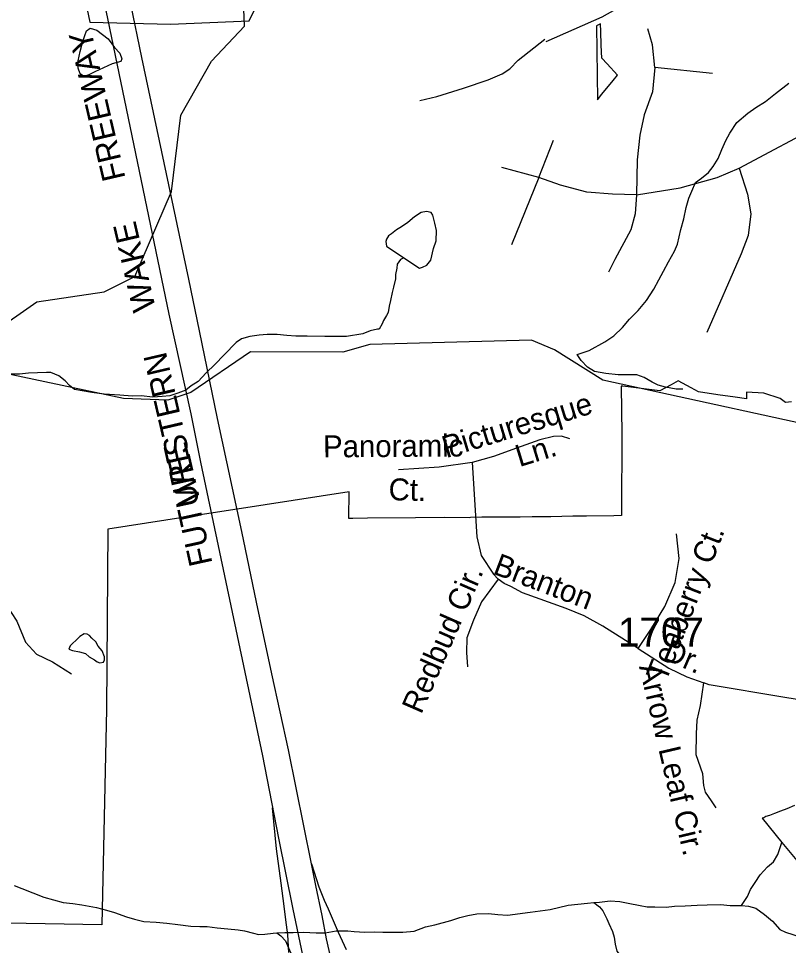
# Model space of a CAD drawing. Extents: x 2001466 to 2224147, y 644118 to 847247.
# Drawn here: x 2032176 to 2035507, y 741256 to 745264 of the extents above; entities that cross this region are included whole.
import ezdxf

# ---------------------------------------------------------------- set-up
doc = ezdxf.new("R2010")
doc.units = 0
for name, color, linetype in [('Exist Boundary Political City Limit New', 7, 'Continuous'), ('Exist Boundary Political City Limit New Hole', 7, 'Continuous'), ('Exist Hydrographic Creek Single Shore', 7, 'Continuous'), ('Exist Hydrographic Misc Water Feature', 7, 'Continuous'), ('Exist Road Non-System Type 51', 7, 'Continuous'), ('Exist Road Non-System Type 51 Label', 7, 'Continuous'), ('Exist Road Secondary Type 51 Attributed', 7, 'Continuous'), ('Exist Road Secondary Type 51 Number Label', 7, 'Continuous'), ('Map Preparation Boundary City Limit Buffer Line', 7, 'Continuous'), ('Prop Road Primary Interstate Projected', 7, 'Continuous'), ('Prop Road Primary Interstate Projected Label', 7, 'Continuous')]:
    doc.layers.add(name, color=color, linetype=linetype)

msp = doc.modelspace()

# ---------------------------------------------------------------- linework, layer by layer
at = {"layer": 'Exist Boundary Political City Limit New'}
for points in [[(2035520.9, 743606.9), (2035494.4, 743603.4), (2035471.4, 743621.1), (2035400.5, 743644.1), (2035326.4, 743648.7), (2035326.2, 743633.6), (2035326.1, 743619.2), (2035276, 743626.4), (2035201.6, 743637.1), (2035117.8, 743649.2), (2035086.5, 743666.5), (2035030.4, 743697.6), (2034999.4, 743680.3), (2034951.2, 743653.5), (2034789.9, 743673.6), (2034782.9, 743674.4), (2034782.9, 743673.3), (2034786.1, 743467.9), (2034784.6, 743127.4), (2034784.6, 743114.4), (2034751.4, 743114.1), (2034633.9, 743112.6)], [(2034633.9, 743112.6), (2034573.6, 743111.6), (2034479, 743109.9), (2034398.9, 743108.9), (2034346, 743108.3), (2034185.6, 743107.4), (2034180.6, 743107.2), (2034130.9, 743105.8), (2034125.9, 743105.6), (2034016.9, 743106.9), (2033893.2, 743104.9), (2033685.9, 743102.9), (2033621.6, 743101.9), (2033604.6, 743101.8), (2033605.9, 743218), (2033242.5, 743161.6), (2032896.1, 743108.1), (2032561.6, 743055.9), (2032555.9, 742277.2), (2032536, 741345.2), (2031717.4, 741360.2)]]:
    msp.add_lwpolyline(points, dxfattribs=at)
at = {"layer": 'Exist Boundary Political City Limit New Hole'}
for points in [[(2032310.6, 746074.2), (2032484.6, 745248.6), (2032832.6, 745238.9), (2033173.1, 745253.1), (2033267.1, 745444.8)], [(2034697.5, 745148.1), (2034695.1, 745208.2), (2034694, 745240.2), (2034677.1, 745231.9), (2034680.4, 744912.6), (2034700.1, 744936.6), (2034749, 744996.2), (2034767.9, 745019.1), (2034723, 745067.2), (2034699.6, 745092.3), (2034697.5, 745148.1)], [(2034697.5, 745148.1), (2034695.1, 745208.2), (2034694, 745240.2), (2034677.1, 745231.9), (2034680.4, 744912.6), (2034700.1, 744936.6), (2034749, 744996.2), (2034767.9, 745019.1), (2034723, 745067.2), (2034699.6, 745092.3), (2034697.5, 745148.1)]]:
    msp.add_lwpolyline(points, dxfattribs=at)
at = {"layer": 'Exist Hydrographic Creek Single Shore'}
msp.add_lwpolyline([(2031804.3, 743795), (2031862.3, 743839.6), (2032062.2, 743904.5), (2032254.2, 744038.4), (2032546.2, 744081.6), (2032679.3, 744147.9), (2032837.3, 744515.4), (2032878.2, 744845.9), (2033011.2, 745079.4), (2033153.3, 745230.7), (2033144.3, 745454), (2033228.2, 745504.8), (2033524, 745607.9)], dxfattribs=at)
at = {"layer": 'Exist Hydrographic Misc Water Feature'}
for points in [[(2032452.9, 745017), (2032442.2, 745024.6), (2032434.2, 745048.5), (2032433.8, 745080.5), (2032441.8, 745120.6), (2032451.4, 745154.8), (2032462.9, 745190.7), (2032469.1, 745211.1), (2032485.1, 745221.4), (2032515, 745213.4), (2032563.2, 745175.5), (2032591.5, 745138), (2032613.8, 745113.7), (2032622, 745089.8), (2032617.9, 745077.6), (2032580.2, 745067.7), (2032506.2, 745033.1), (2032480.1, 745020.5), (2032466.4, 745016.7), (2032452.9, 745017)], [(2034592.8, 743811.8), (2034644.7, 743827.9), (2034712.3, 743865.9), (2034752.1, 743892.2), (2034789.6, 743928.3), (2034819.6, 743964.6), (2034857.3, 744000.8), (2034893, 744045.2), (2034924.8, 744093.7), (2034946.5, 744133.5), (2034966.2, 744171.6), (2034987.9, 744212.2), (2035013.6, 744258.4), (2035027.3, 744288.5), (2035041, 744352.2), (2035054.6, 744397), (2035064.2, 744446.9), (2035076.1, 744486.8), (2035089.8, 744516.9), (2035105.6, 744555.1), (2035131.7, 744573.5), (2035161.2, 744597.5), (2035181.3, 744623.3), (2035203, 744658.1), (2035218.8, 744698), (2035236.5, 744736.2), (2035254.1, 744767.8), (2035284, 744814), (2035331.6, 744854.8), (2035365.6, 744878.8), (2035407.3, 744905), (2035450.9, 744939.3), (2035508.8, 744984.1)], [(2033843.3, 744229.1), (2033910.2, 744185), (2033924.3, 744188.8), (2033942, 744196.7), (2033959.8, 744219.2), (2033971.5, 744269), (2033983.4, 744303.3), (2033985, 744347.5), (2033976.6, 744378.8), (2033968.4, 744413.5), (2033960.6, 744425.1), (2033940.5, 744428.8), (2033918.6, 744424.4), (2033888.6, 744406.9), (2033860.6, 744382), (2033832.7, 744363.8), (2033810.9, 744350.3), (2033789.2, 744333.5), (2033776.9, 744323.9), (2033767.3, 744309.3), (2033765.4, 744299.5), (2033767.5, 744279.8), (2033843.3, 744229.1)], [(2033843.3, 744229.1), (2033828, 744222), (2033813.8, 744201.7), (2033812.2, 744183.7), (2033806.2, 744157.6), (2033806.4, 744137.9), (2033798.4, 744102), (2033792.7, 744079.9), (2033785.1, 744044), (2033779.2, 744019.5), (2033775.5, 743993.3), (2033767.5, 743979.6), (2033755.6, 743957.7), (2033749.8, 743943.1), (2033735.7, 743921.2)], [(2033735.7, 743921.2), (2033728.9, 743920.4), (2033697.1, 743912.9), (2033665.1, 743900.5), (2033595.2, 743889.6), (2033501.1, 743889), (2033425, 743890.6), (2033375, 743889.9), (2033337.1, 743894), (2033295, 743898.1), (2033250.9, 743897.4), (2033216.9, 743894.8), (2033177.1, 743889.1), (2033141, 743878.4), (2033117.4, 743862.4), (2033065.6, 743810.1), (2033025.8, 743767.5), (2032988.1, 743731.3), (2032952.6, 743695.1), (2032922.6, 743675.3), (2032898.9, 743656.9), (2032864.8, 743644.4), (2032830.8, 743632.8), (2032796.7, 743630.2), (2032757, 743626.1), (2032706.7, 743632.1), (2032666.7, 743631.3), (2032614.7, 743634.8), (2032546.8, 743640.2), (2032492.7, 743646.3), (2032450.6, 743653.8), (2032418.4, 743659.3), (2032396.5, 743677.8), (2032378, 743697.1), (2032350.1, 743718.9), (2032315.9, 743732.8), (2032296, 743733.2), (2032257.9, 743732.3), (2032218.1, 743730.7), (2032179.9, 743725.7), (2032144.1, 743725.6)], [(2036322.6, 743515.9), (2036270.1, 743490.5), (2036070.2, 743448.6), (2035854.3, 743449.7), (2034704.1, 743699.6), (2034495.2, 743831.8), (2034395.3, 743873.2), (2033695.3, 743854.7), (2033579.2, 743821.1), (2033179.2, 743822.6), (2032921.2, 743647.5), (2032821.1, 743613.4), (2032629.2, 743620.6), (2031804.3, 743795)], [(2035050.3, 743660.9), (2035021.2, 743661.9), (2034975.2, 743669.4), (2034943, 743679.1), (2034917, 743691.1), (2034882.9, 743712.4), (2034850.8, 743722.9), (2034770.8, 743723.7), (2034716.6, 743729.7), (2034668.5, 743737.2), (2034638.3, 743756.7), (2034610.2, 743785.2), (2034592.8, 743811.8)], [(2032393.6, 742537.7), (2032409.8, 742531.6), (2032439.5, 742526.1), (2032465.8, 742518.2), (2032481.8, 742503.9), (2032503.7, 742490.3), (2032516, 742481.9), (2032527.9, 742478.3), (2032543.7, 742480.5), (2032547.8, 742490.3), (2032547.8, 742504.2), (2032537.6, 742529.8), (2032519.7, 742549.9), (2032509.5, 742568.1), (2032493.5, 742584.1), (2032483.4, 742595.8), (2032473.2, 742601.7), (2032459.4, 742603.7), (2032441.2, 742591.7), (2032425.6, 742575.6), (2032409.4, 742562), (2032399.6, 742551.5), (2032393.6, 742537.7)], [(2035532.8, 741860.8), (2035500.8, 741846.8), (2035472.9, 741836.6), (2035446.8, 741826.5), (2035424.9, 741817.9), (2035408.9, 741814.2), (2035401.3, 741807.7), (2035393.1, 741806.3), (2035479.2, 741701.2)], [(2035303.9, 741429.1), (2035329.5, 741468), (2035343.1, 741498.1), (2035362.8, 741528), (2035384.7, 741562), (2035416.7, 741596.6), (2035442.3, 741618.3), (2035462, 741649), (2035479.2, 741701.2)], [(2035479.2, 741701.2), (2035571.9, 741588.6)], [(2032156.2, 741515.6), (2032190.2, 741501.8), (2032284.5, 741464.6), (2032368.8, 741441.5), (2032410.8, 741437.4), (2032449, 741431.6), (2032513, 741420.5), (2032557, 741409), (2032591.3, 741399.2), (2032643.4, 741379.3), (2032677.4, 741369.6), (2032717.6, 741359.7), (2032771.3, 741356.2), (2032817.5, 741352.8), (2032865.6, 741346.9), (2032921.6, 741339.2), (2032959.8, 741337.6), (2032991.8, 741337.7), (2033035.6, 741331.9), (2033081.8, 741328.5), (2033126.1, 741324.3), (2033153.9, 741318.9), (2033192.1, 741309.1), (2033213.8, 741302.9), (2033241.9, 741305.5), (2033278, 741309.7), (2033293.8, 741310.2)], [(2033293.8, 741310.2), (2033328, 741312), (2033363.9, 741312.1), (2033408.2, 741312.9), (2033464, 741310.9), (2033501.9, 741310.9), (2033549.9, 741319.8), (2033599.9, 741319.6), (2033628, 741315.7), (2033674.2, 741314), (2033714.1, 741314.8), (2033752.3, 741313.2), (2033798.2, 741313.1), (2033838.2, 741313.9), (2033888, 741317.8), (2033936, 741336.5), (2033977.8, 741344.7), (2034045.7, 741364.6), (2034085.7, 741376.9), (2034119.7, 741385.2), (2034159.5, 741393.4), (2034209.8, 741394.1), (2034249.5, 741390), (2034291.6, 741386.7), (2034389.6, 741399.4), (2034475.5, 741411.6), (2034553.4, 741430.6), (2034595.5, 741434.6), (2034637.3, 741438.7), (2034665.8, 741441.4)], [(2034665.8, 741441.4), (2034689.4, 741443.3), (2034735.3, 741449.7), (2034777.3, 741445.6), (2034813.4, 741438.3), (2034865.3, 741428.2), (2034895.7, 741422.7), (2034929.7, 741422.8), (2034977.7, 741421.1), (2035013.6, 741425.3), (2035059.7, 741427.6), (2035111.6, 741430.6), (2035155.7, 741432.2), (2035213.7, 741432.6), (2035255.5, 741429.3), (2035297.8, 741429.3), (2035303.9, 741429.1)], [(2034665.8, 741441.4), (2034689.6, 741423.6), (2034703.5, 741405.3), (2034721.8, 741371.3), (2034729.8, 741351.5), (2034746.6, 741315.9), (2034752.5, 741291.9), (2034756.8, 741261.5), (2034765, 741231.8), (2034787.2, 741201.8), (2034811.2, 741168.5), (2034835.8, 741124.6), (2034856.1, 741092.1), (2034880.3, 741054.7), (2034894.4, 741029), (2034902.6, 741002.6), (2034911, 740967.1), (2034915.1, 740940.8), (2034917.4, 740908.8), (2034915.3, 740882.6)], [(2035303.9, 741429.1), (2035333.7, 741426.1), (2035365.6, 741418), (2035404, 741390.2), (2035438.2, 741360.7), (2035470.4, 741324.8), (2035494.4, 741312.9), (2035526.6, 741303.2), (2035568.8, 741289.2), (2035604.7, 741273.7), (2035627.3, 741266.7)], [(2033293.8, 741310.2), (2033310, 741297.6), (2033330.3, 741275.8), (2033348.5, 741236.1), (2033362.9, 741203.9), (2033383, 741166.5), (2033393, 741144.1), (2033435.9, 741049), (2033446.1, 741016.7), (2033452.3, 740991.2), (2033458.7, 740973), (2033467.1, 740954.8)]]:
    msp.add_lwpolyline(points, dxfattribs=at)
at = {"layer": 'Exist Road Non-System Type 51'}
for points in [[(2035250.7, 747245.5), (2035233.7, 747192.8), (2035235.3, 747162.2), (2035254.6, 747065.6), (2035302.9, 746767.7), (2035336.3, 746580.9), (2035396.6, 746408.6), (2035443.3, 746225), (2035481.5, 746037.4), (2035489.6, 745910.2), (2035477.5, 745856.3), (2035443.7, 745804.8), (2035379.3, 745738.7), (2035109, 745532.6), (2034795.6, 745323.3), (2034699.9, 745269.4), (2034456.9, 745163.1)], [(2034929.4, 745051.4), (2034918.4, 745150.3), (2034899.2, 745219)], [(2033911.6, 744909), (2033985.8, 744926.9), (2034101.7, 744962.5), (2034207.8, 744998.1), (2034268, 745024.1), (2034302, 745045.8), (2034338.2, 745083.9), (2034452.6, 745175.2)], [(2034929.4, 745051.4), (2034918.4, 744946.9), (2034882.7, 744848), (2034863.5, 744760.1), (2034852.5, 744652.9), (2034849.7, 744501.8)], [(2035179.3, 745026.6), (2034929.4, 745051.4)], [(2035294.6, 744617.2), (2035668.1, 744815.6), (2035835.6, 744892.5), (2035959.1, 744942)], [(2034426.8, 744576), (2034490, 744738.1)], [(2034426.8, 744576), (2034267.6, 744619.9)], [(2034849.7, 744501.8), (2035039.2, 744532), (2035198.5, 744576), (2035294.6, 744617.2)], [(2035294.6, 744617.2), (2035330.3, 744504.5), (2035344, 744419.3), (2035333, 744325.9), (2035302.8, 744246.8), (2035154.5, 743906)], [(2034426.8, 744576), (2034308.8, 744284.7)], [(2034849.7, 744501.8), (2034745.4, 744504.5), (2034635.5, 744512.8), (2034520.2, 744543), (2034426.8, 744576)], [(2034849.7, 744501.8), (2034844.2, 744419.3), (2034825, 744350.6), (2034756.4, 744221.5), (2034728.9, 744166.5)], [(2031642.1, 743877.2), (2031713.5, 743752.2), (2031758.1, 743700.9), (2031829.5, 743636.1), (2031887.5, 743582.6), (2031923.1, 743517.9), (2031896.4, 743437.5), (2031840.6, 743314.8), (2031825, 743245.6), (2031811.6, 743135.8), (2031798.3, 743042.1), (2031831.7, 742955.5), (2031885.2, 742901.9), (2031961.1, 742830.5), (2032028, 742803.7), (2032092.6, 742770.2), (2032168.5, 742658.7), (2032206.4, 742567.2), (2032253.2, 742515.8), (2032322.3, 742482.4), (2032404.9, 742431)], [(2034561.3, 743446.9), (2034525.3, 743457.8), (2034490.9, 743456.3), (2034431.5, 743442.2), (2034329.8, 743406.2), (2034231.3, 743370.2), (2034139, 743343.6)], [(2034139, 743343.6), (2033995.2, 743323.3), (2033820, 743312.3)], [(2034139, 743343.6), (2034159.4, 743022.8), (2034178.1, 742941.7), (2034231.3, 742861.9), (2034251.6, 742840)], [(2034857.1, 742539.9), (2034911.9, 742622.8), (2034972.9, 742721.4), (2035016.6, 742824.7), (2035033.8, 742929.5), (2035022.9, 743036)], [(2034251.6, 742840), (2034179.7, 742741.8), (2034143.7, 742662), (2034115.6, 742586.8), (2034114, 742522.7), (2034118.7, 742460.1)], [(2034857.1, 742539.9), (2034703.6, 742636.9), (2034623.8, 742680.7), (2034545.6, 742713.6), (2034356.4, 742780.9), (2034306.4, 742807.5), (2034276.7, 742821.6), (2034251.6, 742840)], [(2034857.1, 742539.9), (2034989.1, 742455.4), (2035067.3, 742417.8), (2035140.8, 742392)], [(2035194, 741851.7), (2035173.6, 741881.4), (2035148.6, 741919), (2035140.8, 741947.1), (2035136.1, 741998.8), (2035108, 742080.1), (2035109.5, 742170.6), (2035112.7, 742230.1), (2035126.7, 742294.2), (2035140.8, 742392)]]:
    msp.add_lwpolyline(points, dxfattribs=at)
at = {"layer": 'Exist Road Secondary Type 51 Attributed'}
msp.add_lwpolyline([(2036569.1, 741156.3), (2036476.3, 741362.9), (2036288.1, 741791.2), (2036181.5, 742026.3), (2036129.2, 742123.8), (2036088.9, 742184.9), (2036019.8, 742225.2), (2035907.1, 742257.4), (2035723.7, 742291.2), (2035492, 742328.3), (2035164.5, 742383), (2035140.8, 742392)], dxfattribs=at)
at = {"layer": 'Map Preparation Boundary City Limit Buffer Line'}
for points in [[(2032310.6, 746074.2), (2032484.6, 745248.6), (2032832.6, 745238.9), (2033173.1, 745253.1), (2033267.1, 745444.8)], [(2034697.5, 745148.1), (2034695.1, 745208.2), (2034694, 745240.2), (2034677.1, 745231.9), (2034680.4, 744912.6), (2034700.1, 744936.6), (2034749, 744996.2), (2034767.9, 745019.1), (2034723, 745067.2), (2034699.6, 745092.3), (2034697.5, 745148.1)], [(2034697.5, 745148.1), (2034695.1, 745208.2), (2034694, 745240.2), (2034677.1, 745231.9), (2034680.4, 744912.6), (2034700.1, 744936.6), (2034749, 744996.2), (2034767.9, 745019.1), (2034723, 745067.2), (2034699.6, 745092.3), (2034697.5, 745148.1)], [(2035520.9, 743606.9), (2035494.4, 743603.4), (2035471.4, 743621.1), (2035400.5, 743644.1), (2035326.4, 743648.7), (2035326.2, 743633.6), (2035326.1, 743619.2), (2035276, 743626.4), (2035201.6, 743637.1), (2035117.8, 743649.2), (2035086.5, 743666.5), (2035030.4, 743697.6), (2034999.4, 743680.3), (2034951.2, 743653.5), (2034789.9, 743673.6), (2034782.9, 743674.4), (2034782.9, 743673.3), (2034786.1, 743467.9), (2034784.6, 743127.4), (2034784.6, 743114.4), (2034751.4, 743114.1), (2034633.9, 743112.6)], [(2034633.9, 743112.6), (2034573.6, 743111.6), (2034479, 743109.9), (2034398.9, 743108.9), (2034346, 743108.3), (2034185.6, 743107.4), (2034180.6, 743107.2), (2034130.9, 743105.8), (2034125.9, 743105.6), (2034016.9, 743106.9), (2033893.2, 743104.9), (2033685.9, 743102.9), (2033621.6, 743101.9), (2033604.6, 743101.8), (2033605.9, 743218), (2033242.5, 743161.6), (2032896.1, 743108.1), (2032561.6, 743055.9), (2032555.9, 742277.2), (2032536, 741345.2), (2031717.4, 741360.2)]]:
    msp.add_lwpolyline(points, dxfattribs=at)
at = {"layer": 'Prop Road Primary Interstate Projected'}
for points in [[(2033443.7, 741608.4), (2033344.3, 742101.5), (2033271.9, 742430.6), (2033205.2, 742740.6), (2033141.5, 743046.2), (2033036.1, 743534.4), (2032958.3, 743913), (2032912.2, 744136.4), (2032709.7, 745095.7), (2032661.6, 745325.9), (2032600.8, 745621.9), (2032544.5, 745889.9), (2032519.7, 746010.4), (2032411.2, 746517), (2032338.9, 746872.2), (2032283.6, 747155.2)], [(2032183.6, 747058.5), (2032199.8, 746984.8), (2032346, 746289.3), (2032409, 745994), (2032826.3, 743985.5), (2032921.1, 743554.5), (2032963.7, 743346.2), (2033231.2, 742076.4), (2033300.7, 741719.5), (2033362.4, 741413.6), (2033555.8, 740493.4), (2033626.1, 740179.3), (2033674.5, 739949.5)], [(2033272.8, 741851.5), (2033290.6, 741674.4), (2033310.2, 741524.7), (2033323.1, 741426.6), (2033331.2, 741367.1), (2033340, 741301.4), (2033344.3, 741224.9)], [(2033779.3, 739999), (2033747.2, 740151.2), (2033697.9, 740378.1), (2033656.4, 740583.7), (2033637.9, 740672.2), (2033592.2, 740888), (2033533.8, 741171.5), (2033508.4, 741284.8), (2033489.4, 741385.4), (2033462.8, 741514.6), (2033443.7, 741608.4)], [(2033443.7, 741608.4), (2033475.4, 741508.8), (2033498.5, 741452.2), (2033515.7, 741413.8), (2033558.7, 741313.6), (2033593.9, 741239)]]:
    msp.add_lwpolyline(points, dxfattribs=at)

# ---------------------------------------------------------------- texts
at = {"layer": 'Exist Road Non-System Type 51 Label'}
for s, rotation, p in [('Picturesque ', 17.0084, (2034025.9, 743362.6)), ('Panoramic', 0.3738, (2033493.7, 743366.2)), ('Ln.', 17.0084, (2034343, 743324.1)), ('Ct.', 358.5445, (2033776.1, 743181.5)), ('Teaberry Ct.', 68.7563, (2034977.1, 742391.7)), ('Branton', 339.1387, (2034224, 742864.6)), ('Redbud Cir.', 66.3776, (2033918, 742252.4)), ('Dr.', 336.5639, (2034958.9, 742495.8)), ('Arrow Leaf Cir.', 283.2363, (2034860.2, 742462.3))]:
    msp.add_text(s, height=95, rotation=rotation, dxfattribs=at).set_placement(p)
at = {"layer": 'Exist Road Secondary Type 51 Number Label'}
msp.add_text('1707', height=125, dxfattribs=at).set_placement((2034769.6, 742548.6))
at = {"layer": 'Prop Road Primary Interstate Projected Label'}
for s, rotation, p in [('WESTERN     WAKE     FREEWAY', 103.0822, (2032963.6, 743177.1)), ('FUTURE', 102.3448, (2033015.3, 742908.2))]:
    msp.add_text(s, height=100, rotation=rotation, dxfattribs=at).set_placement(p)

doc.saveas('drawing.dxf')
